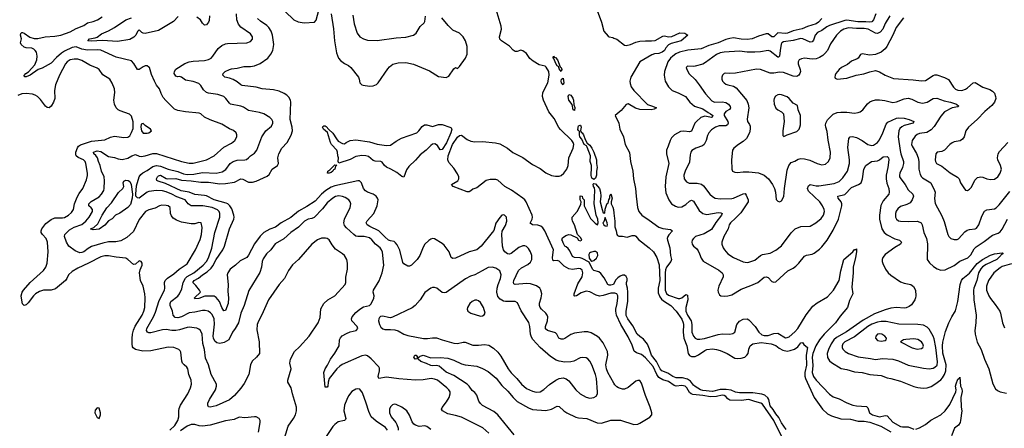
# Model space of a CAD drawing. Header units: inches. Extents: x 1173000 to 1307049, y 522583 to 678455.
# Tile 596 of 617: x 1253802 to 1264074, y 621909 to 626170. Entities that reach past the tile are written whole.
import ezdxf

# ---------------------------------------------------------------- set-up
doc = ezdxf.new("R2010")
doc.units = ezdxf.units.IN
doc.header["$MEASUREMENT"] = 0
doc.layers.add('B2652', color=7, linetype='Continuous')
doc.layers.add('B2662', color=7, linetype='Continuous')

msp = doc.modelspace()

# ---------------------------------------------------------------- linework, layer by layer
at = {"layer": 'B2652', "color": 5}
for points, elevation in [([(1260000, 626639), (1259976, 626584), (1259921, 626490), (1259892, 626428), (1259820, 626330), (1259827, 626267), (1259870, 626145), (1259896, 626050), (1259940, 626000), (1259951, 625991), (1259990, 625983), (1260000, 625979)], 880), ([(1260000, 623319), (1259970, 623317), (1259890, 623293), (1259850, 623288), (1259816, 623296), (1259750, 623332), (1259710, 623339), (1259658, 623322), (1259610, 623289), (1259590, 623286), (1259586, 623290), (1259586, 623310), (1259626, 623414), (1259670, 623490), (1259677, 623530), (1259670, 623557), (1259653, 623573), (1259636, 623576), (1259570, 623565), (1259530, 623573), (1259481, 623601), (1259430, 623651), (1259410, 623660), (1259370, 623657), (1259363, 623663), (1259359, 623690), (1259370, 623770), (1259280, 623970), (1259260, 624000), (1259238, 624018), (1259208, 624028), (1259151, 624031), (1259127, 624047), (1259149, 624090), (1259152, 624110), (1259149, 624130), (1259086, 624270), (1259072, 624290), (1259050, 624309), (1258931, 624391), (1258864, 624430), (1258790, 624496), (1258770, 624504), (1258710, 624502), (1258670, 624492), (1258570, 624418), (1258530, 624404), (1258510, 624385), (1258490, 624374), (1258470, 624376), (1258325, 624430), (1258305, 624450), (1258371, 624489), (1258382, 624510), (1258383, 624530), (1258370, 624564), (1258330, 624623), (1258280, 624680), (1258270, 624710), (1258272, 624750), (1258318, 624870), (1258370, 624944), (1258390, 624963), (1258410, 624967), (1258470, 624921), (1258510, 624902), (1258550, 624897), (1258630, 624901), (1258767, 624887), (1258810, 624875), (1258890, 624832), (1258946, 624786), (1259050, 624734), (1259150, 624659), (1259230, 624618), (1259292, 624572), (1259350, 624547), (1259390, 624537), (1259430, 624539), (1259450, 624547), (1259480, 624570), (1259510, 624610), (1259523, 624650), (1259529, 624730), (1259577, 624830), (1259583, 624870), (1259576, 624890), (1259563, 624910), (1259444, 625024), (1259427, 625047), (1259379, 625139), (1259322, 625210), (1259266, 625330), (1259256, 625370), (1259261, 625410), (1259310, 625510), (1259327, 625590), (1259321, 625630), (1259295, 625675), (1259284, 625684), (1259220, 625700), (1259157, 625737), (1259125, 625765), (1259090, 625816), (1259050, 625844), (1259029, 625851), (1258990, 625837), (1258970, 625838), (1258951, 625851), (1258910, 625895), (1258827, 625950), (1258810, 625967), (1258807, 625990), (1258827, 626070), (1258824, 626104), (1258761, 626310)], 880), ([(1256553, 621770), (1256604, 621930), (1256658, 622010), (1256679, 622050), (1256691, 622090), (1256688, 622130), (1256648, 622270), (1256635, 622330), (1256599, 622390), (1256598, 622410), (1256633, 622530), (1256621, 622590), (1256627, 622630), (1256670, 622710), (1256721, 622759), (1256823, 622870), (1256915, 623010), (1256935, 623065), (1256945, 623155), (1256974, 623210), (1257017, 623250), (1257088, 623292), (1257197, 623410), (1257205, 623430), (1257204, 623484), (1257220, 623570), (1257221, 623630), (1257213, 623670), (1257190, 623710), (1257170, 623730), (1257097, 623777), (1257062, 623822), (1257030, 623874), (1257010, 623888), (1256992, 623892), (1256950, 623891), (1256910, 623874), (1256850, 623830), (1256710, 623670), (1256648, 623612), (1256606, 623554), (1256564, 623470), (1256509, 623410), (1256397, 623250), (1256328, 623092), (1256293, 623027), (1256280, 622990), (1256276, 622936), (1256299, 622810), (1256302, 622690), (1256273, 622650), (1256227, 622610), (1256210, 622570), (1256192, 622470), (1256144, 622376), (1256110, 622328), (1256042, 622250), (1255990, 622206), (1255850, 622143), (1255790, 622128), (1255772, 622132), (1255763, 622150), (1255765, 622170), (1255783, 622210), (1255843, 622310), (1255856, 622350), (1255855, 622370), (1255799, 622470), (1255771, 622570), (1255742, 622642), (1255731, 622730), (1255712, 622792), (1255704, 622890), (1255689, 622929), (1255670, 622944), (1255650, 622953), (1255570, 622962), (1255550, 622961), (1255470, 622936), (1255430, 622929), (1255390, 622930), (1255330, 622939), (1255290, 622936), (1255170, 622903), (1255150, 622904), (1255136, 622910), (1255124, 622930), (1255127, 622950), (1255198, 623070), (1255219, 623121), (1255257, 623243), (1255314, 623350), (1255317, 623370), (1255312, 623428), (1255320, 623450), (1255344, 623476), (1255410, 623521), (1255466, 623570), (1255550, 623623), (1255637, 623770), (1255683, 623877), (1255697, 623930), (1255704, 624004), (1255695, 624050), (1255670, 624054), (1255630, 624042), (1255590, 624040), (1255490, 624060), (1255439, 624079), (1255402, 624102), (1255385, 624125), (1255376, 624150), (1255370, 624213), (1255350, 624228), (1255330, 624234), (1255285, 624235), (1255261, 624230), (1255214, 624206), (1255150, 624189), (1255114, 624170), (1255050, 624088), (1254990, 623962), (1254920, 623900), (1254856, 623864), (1254806, 623854), (1254728, 623852), (1254670, 623841), (1254550, 623804), (1254515, 623785), (1254470, 623748), (1254450, 623741), (1254430, 623740), (1254381, 623761), (1254316, 623810), (1254289, 623850), (1254270, 623910), (1254274, 623930), (1254322, 623978), (1254370, 624005), (1254450, 624036), (1254491, 624070), (1254528, 624110), (1254560, 624170), (1254560, 624190), (1254549, 624209), (1254524, 624230), (1254522, 624250), (1254546, 624274), (1254630, 624324), (1254655, 624350), (1254678, 624390), (1254683, 624410), (1254686, 624490), (1254682, 624530), (1254656, 624590), (1254643, 624650), (1254625, 624690), (1254613, 624730), (1254595, 624755), (1254576, 624770), (1254572, 624790), (1254610, 624801), (1254650, 624797), (1254730, 624743), (1254790, 624734), (1254830, 624720), (1254870, 624713), (1254930, 624726), (1254973, 624750), (1255010, 624763), (1255047, 624747), (1255070, 624743), (1255110, 624749), (1255190, 624774), (1255230, 624774), (1255490, 624690), (1255570, 624674), (1255610, 624675), (1255749, 624710), (1255830, 624750), (1255930, 624840), (1256010, 624881), (1256047, 624910), (1256067, 624950), (1256067, 624970), (1256061, 624990), (1256034, 625014), (1255990, 625033), (1255910, 625081), (1255790, 625125), (1255730, 625155), (1255690, 625187), (1255674, 625194), (1255530, 625208), (1255450, 625224), (1255418, 625238), (1255327, 625327), (1255300, 625360), (1255279, 625399), (1255262, 625450), (1255230, 625489), (1255207, 625530), (1255177, 625597), (1255156, 625670), (1255150, 625676), (1255130, 625688), (1255110, 625688), (1255090, 625680), (1255050, 625649), (1255030, 625652), (1254994, 625714), (1254970, 625740), (1254810, 625778), (1254650, 625852), (1254610, 625856), (1254509, 625851), (1254450, 625863), (1254390, 625887), (1254350, 625881), (1254270, 625842), (1254239, 625821), (1254185, 625775), (1254130, 625716), (1254035, 625665), (1253993, 625650), (1253910, 625590), (1253870, 625574), (1253853, 625573), (1253848, 625588), (1253867, 625610), (1253895, 625625), (1253960, 625700), (1253981, 625750), (1253983, 625790), (1253976, 625830), (1253964, 625850), (1253950, 625861), (1253930, 625872), (1253870, 625877), (1253850, 625884), (1253817, 625910), (1253811, 625930), (1253819, 625970), (1253811, 626010), (1253814, 626026), (1253824, 626036), (1253830, 626038), (1253850, 626028), (1253907, 625987), (1253954, 625974), (1253990, 625975), (1254067, 625993), (1254170, 625998), (1254230, 626009), (1254330, 626044), (1254390, 626077), (1254470, 626109), (1254510, 626138), (1254570, 626151), (1254612, 626170), (1254661, 626199)], 960), ([(1255456, 626204), (1255408, 626150), (1255250, 626056), (1255110, 626027), (1255090, 626029), (1255076, 626036), (1255050, 626064), (1255030, 626046), (1255012, 626010), (1254993, 625987), (1254950, 625962), (1254822, 625942), (1254667, 625953), (1254547, 625947), (1254514, 625950), (1254529, 625970), (1254590, 625980), (1254611, 625989), (1254657, 626023), (1254730, 626054), (1254792, 626088), (1254908, 626170), (1254969, 626191)], 940), ([(1258697, 621857), (1258633, 621913), (1258410, 622024), (1258350, 622043), (1258270, 622060), (1258212, 622090), (1258204, 622110), (1258210, 622127), (1258256, 622184), (1258281, 622230), (1258292, 622270), (1258291, 622290), (1258279, 622310), (1258258, 622330), (1258159, 622410), (1258130, 622423), (1258093, 622427), (1258010, 622414), (1257932, 622412), (1257757, 622424), (1257630, 622441), (1257550, 622430), (1257540, 622450), (1257557, 622510), (1257555, 622535), (1257547, 622550), (1257470, 622635), (1257430, 622665), (1257408, 622672), (1257370, 622664), (1257167, 622573), (1257142, 622558), (1257110, 622528), (1257031, 622430), (1257019, 622390), (1257017, 622350), (1257010, 622339), (1256990, 622338), (1256975, 622490), (1256988, 622530), (1257013, 622567), (1257045, 622630), (1257090, 622692), (1257124, 622750), (1257133, 622770), (1257138, 622830), (1257147, 622853), (1257167, 622873), (1257210, 622899), (1257250, 622915), (1257312, 622928), (1257330, 622950), (1257322, 622970), (1257268, 623028), (1257263, 623050), (1257269, 623070), (1257310, 623117), (1257350, 623150), (1257390, 623174), (1257450, 623190), (1257470, 623207), (1257495, 623265), (1257501, 623290), (1257488, 623329), (1257494, 623350), (1257553, 623447), (1257585, 623530), (1257601, 623610), (1257587, 623747), (1257578, 623770), (1257563, 623790), (1257515, 623830), (1257475, 623875), (1257450, 623894), (1257395, 623910), (1257330, 623909), (1257310, 623914), (1257287, 623930), (1257210, 623999), (1257190, 624025), (1257183, 624050), (1257190, 624090), (1257250, 624210), (1257255, 624250), (1257250, 624270), (1257237, 624290), (1257197, 624317), (1257170, 624327), (1257130, 624332), (1257095, 624325), (1257067, 624310), (1257010, 624261), (1256961, 624199), (1256873, 624107), (1256850, 624096), (1256810, 624090), (1256772, 624070), (1256712, 624008), (1256630, 623952), (1256556, 623884), (1256468, 623832), (1256421, 623770), (1256378, 623730), (1256343, 623677), (1256332, 623650), (1256324, 623590), (1256306, 623534), (1256194, 623346), (1256145, 623190), (1256110, 623110), (1256085, 623010), (1256051, 622949), (1256022, 622910), (1255985, 622830), (1255935, 622805), (1255890, 622794), (1255860, 622800), (1255839, 622819), (1255825, 622850), (1255821, 622870), (1255835, 622995), (1255831, 623050), (1255810, 623095), (1255794, 623114), (1255769, 623129), (1255738, 623138), (1255710, 623139), (1255630, 623121), (1255570, 623113), (1255490, 623072), (1255450, 623060), (1255425, 623065), (1255404, 623090), (1255396, 623130), (1255373, 623190), (1255370, 623210), (1255378, 623230), (1255452, 623288), (1255470, 623310), (1255495, 623365), (1255507, 623430), (1255530, 623473), (1255549, 623491), (1255618, 623530), (1255715, 623610), (1255751, 623649), (1255770, 623686), (1255808, 623788), (1255836, 623950), (1255891, 624110), (1255890, 624150), (1255882, 624170), (1255866, 624186), (1255809, 624211), (1255711, 624229), (1255590, 624230), (1255558, 624250), (1255527, 624290), (1255442, 624322), (1255390, 624350), (1255330, 624375), (1255290, 624385), (1255230, 624390), (1255150, 624378), (1255130, 624370), (1255050, 624310), (1255030, 624313), (1255015, 624330), (1255012, 624352), (1255022, 624438), (1255050, 624532), (1255065, 624555), (1255086, 624574), (1255130, 624597), (1255190, 624638), (1255230, 624649), (1255270, 624642), (1255350, 624612), (1255450, 624588), (1255510, 624564), (1255550, 624555), (1255620, 624560), (1255710, 624576), (1255850, 624570), (1255915, 624585), (1255952, 624608), (1255998, 624670), (1256028, 624692), (1256070, 624705), (1256150, 624707), (1256167, 624713), (1256190, 624729), (1256210, 624752), (1256250, 624779), (1256275, 624810), (1256327, 624950), (1256370, 625010), (1256430, 625060), (1256441, 625090), (1256441, 625110), (1256433, 625130), (1256411, 625151), (1256350, 625188), (1256303, 625203), (1256190, 625224), (1256137, 625257), (1256110, 625267), (1256001, 625290), (1255990, 625299), (1255954, 625350), (1255930, 625368), (1255869, 625389), (1255770, 625403), (1255751, 625411), (1255719, 625439), (1255690, 625485), (1255670, 625505), (1255610, 625525), (1255530, 625540), (1255490, 625570), (1255470, 625578), (1255450, 625575), (1255430, 625582), (1255419, 625599), (1255415, 625610), (1255417, 625630), (1255430, 625653), (1255525, 625715), (1255570, 625731), (1255610, 625739), (1255730, 625743), (1255770, 625755), (1255798, 625770), (1255818, 625790), (1255871, 625869), (1255910, 625902), (1255950, 625919), (1255970, 625922), (1256170, 625929), (1256210, 625944), (1256232, 625968), (1256231, 625990), (1256210, 626022), (1256110, 626093), (1256083, 626123), (1256068, 626170), (1256064, 626230)], 940), ([(1260000, 622379), (1259939, 622490), (1259922, 622530), (1259918, 622570), (1259939, 622670), (1259933, 622710), (1259890, 622799), (1259850, 622850), (1259830, 622866), (1259765, 622905), (1259730, 622915), (1259690, 622915), (1259590, 622902), (1259550, 622886), (1259490, 622846), (1259470, 622838), (1259450, 622837), (1259425, 622850), (1259405, 622890), (1259390, 622904), (1259307, 622930), (1259286, 622946), (1259286, 622970), (1259308, 623030), (1259311, 623070), (1259305, 623090), (1259292, 623110), (1259247, 623150), (1259232, 623170), (1259224, 623190), (1259225, 623215), (1259242, 623270), (1259248, 623310), (1259240, 623350), (1259229, 623369), (1259193, 623393), (1259130, 623415), (1259090, 623418), (1258970, 623407), (1258956, 623416), (1258952, 623430), (1258958, 623450), (1259006, 623554), (1259036, 623584), (1259103, 623617), (1259130, 623640), (1259144, 623670), (1259145, 623710), (1259131, 623750), (1259110, 623784), (1259090, 623804), (1259070, 623811), (1259050, 623811), (1259010, 623793), (1258929, 623731), (1258910, 623726), (1258890, 623729), (1258863, 623750), (1258850, 623770), (1258840, 623810), (1258831, 623930), (1258836, 623964), (1258870, 624024), (1258883, 624070), (1258879, 624110), (1258861, 624130), (1258850, 624136), (1258830, 624130), (1258810, 624109), (1258770, 624049), (1258747, 623973), (1258732, 623950), (1258615, 623810), (1258570, 623771), (1258490, 623750), (1258350, 623682), (1258320, 623680), (1258304, 623690), (1258281, 623750), (1258230, 623819), (1258210, 623836), (1258130, 623884), (1258110, 623887), (1258090, 623882), (1258070, 623868), (1258030, 623830), (1258010, 623798), (1257977, 623710), (1257950, 623670), (1257890, 623611), (1257870, 623601), (1257850, 623601), (1257810, 623623), (1257799, 623639), (1257766, 623766), (1257741, 623821), (1257724, 623844), (1257710, 623856), (1257670, 623863), (1257650, 623871), (1257610, 623905), (1257550, 623970), (1257453, 624013), (1257427, 624030), (1257418, 624050), (1257427, 624073), (1257495, 624150), (1257532, 624230), (1257541, 624290), (1257535, 624310), (1257521, 624330), (1257490, 624351), (1257430, 624372), (1257410, 624384), (1257390, 624409), (1257366, 624470), (1257348, 624488), (1257328, 624488), (1257090, 624439), (1257050, 624423), (1256995, 624390), (1256951, 624350), (1256884, 624276), (1256798, 624222), (1256710, 624173), (1256630, 624106), (1256529, 624050), (1256470, 624007), (1256410, 623984), (1256350, 623950), (1256310, 623911), (1256250, 623833), (1256190, 623716), (1256170, 623691), (1256103, 623657), (1256053, 623610), (1255998, 623570), (1255972, 623530), (1255968, 623508), (1255977, 623410), (1255975, 623335), (1255980, 623270), (1255976, 623210), (1255950, 623136), (1255930, 623135), (1255910, 623168), (1255887, 623230), (1255853, 623273), (1255830, 623286), (1255733, 623287), (1255670, 623264), (1255630, 623259), (1255626, 623270), (1255689, 623330), (1255679, 623350), (1255639, 623399), (1255607, 623430), (1255623, 623450), (1255667, 623473), (1255708, 623510), (1255759, 623541), (1255800, 623580), (1255818, 623602), (1255852, 623668), (1255922, 623770), (1255939, 623810), (1255992, 623988), (1256036, 624090), (1256039, 624110), (1256036, 624130), (1256016, 624196), (1255994, 624230), (1255972, 624250), (1255957, 624257), (1255830, 624290), (1255752, 624332), (1255730, 624338), (1255630, 624348), (1255570, 624370), (1255485, 624385), (1255323, 624463), (1255246, 624486), (1255234, 624494), (1255230, 624510), (1255239, 624530), (1255250, 624543), (1255270, 624549), (1255330, 624514), (1255349, 624509), (1255430, 624513), (1255490, 624496), (1255590, 624490), (1255690, 624477), (1255770, 624477), (1255890, 624460), (1255950, 624462), (1256044, 624476), (1256110, 624510), (1256130, 624506), (1256190, 624475), (1256230, 624477), (1256270, 624485), (1256383, 624537), (1256403, 624557), (1256437, 624610), (1256491, 624650), (1256503, 624670), (1256495, 624730), (1256504, 624770), (1256537, 624830), (1256591, 624889), (1256635, 624965), (1256649, 625010), (1256646, 625050), (1256623, 625130), (1256631, 625309), (1256628, 625330), (1256610, 625362), (1256590, 625382), (1256562, 625402), (1256510, 625424), (1256450, 625440), (1256330, 625448), (1256270, 625468), (1256124, 625484), (1256108, 625490), (1256070, 625521), (1256030, 625545), (1255990, 625560), (1255941, 625570), (1255922, 625590), (1255925, 625610), (1255930, 625617), (1255945, 625630), (1255989, 625651), (1256010, 625659), (1256070, 625666), (1256139, 625681), (1256210, 625683), (1256250, 625690), (1256310, 625712), (1256391, 625770), (1256421, 625810), (1256441, 625850), (1256452, 625910), (1256439, 626010), (1256425, 626050), (1256400, 626090), (1256380, 626110), (1256313, 626153), (1256283, 626183)], 920), ([(1255781, 626210), (1255777, 626163), (1255770, 626144), (1255750, 626117), (1255730, 626114), (1255710, 626134), (1255687, 626167), (1255650, 626195)], 940), ([(1256570, 626254), (1256661, 626170), (1256708, 626148), (1256770, 626139), (1256876, 626144), (1256894, 626166), (1256924, 626270)], 920), ([(1257051, 626230), (1257075, 626075), (1257085, 625950), (1257106, 625826), (1257116, 625796), (1257129, 625769), (1257150, 625744), (1257190, 625713), (1257232, 625692), (1257257, 625670), (1257335, 625570), (1257345, 625550), (1257351, 625510), (1257372, 625492), (1257386, 625486), (1257450, 625477), (1257490, 625482), (1257524, 625496), (1257540, 625510), (1257641, 625659), (1257660, 625680), (1257695, 625705), (1257750, 625721), (1257830, 625723), (1257910, 625707), (1258077, 625637), (1258170, 625578), (1258252, 625568), (1258279, 625581), (1258330, 625658), (1258350, 625671), (1258370, 625662), (1258390, 625683), (1258453, 625770), (1258470, 625810), (1258470, 625890), (1258451, 625950), (1258428, 625990), (1258390, 626029), (1258321, 626061), (1258271, 626110), (1258206, 626190)], 920), ([(1257277, 626216), (1257290, 626126), (1257322, 626030), (1257350, 625993), (1257390, 625970), (1257430, 625958), (1257530, 625953), (1257730, 625982), (1257830, 625988), (1257911, 626009), (1257938, 626030), (1257980, 626100), (1258023, 626137), (1258030, 626150), (1258034, 626206)], 940), ([(1255368, 621890), (1255421, 621939), (1255452, 621990), (1255463, 622030), (1255461, 622090), (1255465, 622115), (1255481, 622150), (1255556, 622270), (1255585, 622330), (1255595, 622370), (1255590, 622410), (1255568, 622470), (1255555, 622530), (1255546, 622546), (1255516, 622570), (1255501, 622590), (1255495, 622610), (1255482, 622702), (1255476, 622716), (1255461, 622730), (1255411, 622751), (1255350, 622754), (1255170, 622717), (1255086, 622714), (1255010, 622731), (1254987, 622747), (1254980, 622760), (1254975, 622790), (1254974, 622846), (1254978, 622890), (1254988, 622932), (1255007, 622973), (1255079, 623090), (1255096, 623130), (1255106, 623170), (1255112, 623270), (1255108, 623310), (1255090, 623390), (1255062, 623450), (1255051, 623529), (1255057, 623563), (1255078, 623610), (1255080, 623630), (1255069, 623649), (1255050, 623655), (1255010, 623620), (1254990, 623616), (1254931, 623671), (1254910, 623682), (1254810, 623692), (1254730, 623709), (1254690, 623706), (1254650, 623697), (1254520, 623630), (1254410, 623580), (1254350, 623545), (1254310, 623510), (1254295, 623470), (1254279, 623450), (1254177, 623363), (1254129, 623351), (1254050, 623351), (1254010, 623336), (1253967, 623310), (1253947, 623290), (1253890, 623217), (1253870, 623197), (1253850, 623188), (1253830, 623206), (1253826, 623226), (1253818, 623290), (1253828, 623330), (1253840, 623350), (1253910, 623431), (1254050, 623556), (1254073, 623590), (1254088, 623630), (1254100, 623750), (1254091, 623850), (1254078, 623890), (1254039, 623930), (1254026, 623950), (1254026, 623970), (1254034, 623990), (1254074, 624046), (1254130, 624088), (1254170, 624103), (1254250, 624104), (1254270, 624109), (1254310, 624131), (1254342, 624158), (1254363, 624190), (1254374, 624250), (1254402, 624318), (1254423, 624357), (1254460, 624410), (1254500, 624500), (1254510, 624545), (1254511, 624570), (1254493, 624670), (1254485, 624690), (1254467, 624707), (1254413, 624733), (1254392, 624752), (1254387, 624767), (1254388, 624790), (1254405, 624835), (1254416, 624850), (1254436, 624864), (1254550, 624904), (1254690, 624918), (1254750, 624944), (1254790, 624954), (1254890, 624941), (1254930, 624946), (1254950, 624958), (1254970, 624993), (1254984, 625036), (1254984, 625104), (1254970, 625165), (1254946, 625186), (1254850, 625219), (1254830, 625230), (1254808, 625250), (1254791, 625290), (1254784, 625330), (1254793, 625410), (1254790, 625450), (1254768, 625508), (1254741, 625550), (1254670, 625596), (1254630, 625650), (1254610, 625666), (1254535, 625695), (1254450, 625746), (1254410, 625758), (1254370, 625760), (1254330, 625751), (1254297, 625730), (1254281, 625710), (1254216, 625590), (1254175, 625490), (1254165, 625430), (1254168, 625350), (1254156, 625310), (1254130, 625269), (1254110, 625252), (1254090, 625255), (1254070, 625270), (1254018, 625338), (1253988, 625368), (1253963, 625383), (1253934, 625394), (1253870, 625400), (1253823, 625397), (1253782, 625378)], 980), ([(1260000, 623419), (1259995, 623410), (1259970, 623400), (1259950, 623401), (1259937, 623410), (1259898, 623479), (1259865, 623525), (1259842, 623542), (1259790, 623555), (1259776, 623570), (1259742, 623642), (1259670, 623679), (1259650, 623685), (1259590, 623689), (1259570, 623702), (1259540, 623760), (1259523, 623784), (1259503, 623803), (1259488, 623810), (1259470, 623842), (1259465, 623865), (1259458, 623870), (1259466, 623894), (1259500, 623920), (1259530, 623931), (1259550, 623927), (1259617, 623897), (1259632, 623870), (1259650, 623863), (1259668, 623870), (1259656, 623896), (1259622, 623930), (1259589, 624030), (1259568, 624070), (1259566, 624090), (1259566, 624110), (1259618, 624170), (1259656, 624244), (1259658, 624270), (1259648, 624290), (1259648, 624332), (1259671, 624331), (1259674, 624310), (1259692, 624290), (1259692, 624230), (1259757, 624097), (1259807, 624047), (1259830, 624032), (1259835, 624050), (1259832, 624090), (1259815, 624130), (1259796, 624250), (1259803, 624390), (1259797, 624417), (1259788, 624432), (1259785, 624455), (1259790, 624463), (1259810, 624459), (1259850, 624410), (1259860, 624370), (1259864, 624330), (1259859, 624270), (1259877, 624190), (1259890, 624156), (1259906, 624154), (1259910, 624194), (1259923, 624237), (1259930, 624254), (1259942, 624258), (1259948, 624290), (1259958, 624310), (1259958, 624330), (1259970, 624354), (1259982, 624310), (1259972, 624270), (1259972, 624250), (1259990, 624214), (1259995, 624190), (1260000, 624151)], 860), ([(1258961, 621841), (1258790, 622051), (1258750, 622083), (1258630, 622147), (1258608, 622168), (1258593, 622193), (1258570, 622254), (1258550, 622281), (1258523, 622303), (1258492, 622350), (1258470, 622370), (1258330, 622458), (1258250, 622496), (1258177, 622557), (1258150, 622564), (1258110, 622561), (1258090, 622565), (1258046, 622586), (1257985, 622605), (1257958, 622630), (1257958, 622638), (1257950, 622646), (1257945, 622635), (1257928, 622630), (1257914, 622650), (1257924, 622670), (1257938, 622670), (1257952, 622652), (1257970, 622651), (1257980, 622660), (1258010, 622670), (1258090, 622645), (1258190, 622649), (1258270, 622639), (1258330, 622621), (1258410, 622582), (1258450, 622572), (1258570, 622557), (1258630, 622534), (1258690, 622502), (1258772, 622432), (1258830, 622357), (1258896, 622296), (1258949, 622229), (1258990, 622190), (1259110, 622121), (1259150, 622106), (1259290, 622096), (1259350, 622109), (1259410, 622140), (1259430, 622138), (1259480, 622090), (1259509, 622069), (1259604, 622024), (1259630, 622017), (1259719, 622010), (1259825, 621965), (1259870, 621964), (1259970, 621994), (1260000, 621994)], 920), ([(1257640, 621890), (1257617, 621917), (1257522, 621982), (1257468, 622030), (1257443, 622083), (1257417, 622170), (1257378, 622278), (1257350, 622318), (1257330, 622322), (1257310, 622318), (1257268, 622292), (1257232, 622248), (1257213, 622210), (1257191, 622149), (1257183, 622090), (1257204, 622010), (1257200, 622000), (1257190, 621990), (1257125, 621975), (1257088, 621950), (1257070, 621929), (1256950, 621750)], 960), ([(1258090, 621896), (1258050, 621927), (1258030, 621934), (1257970, 621928), (1257930, 621941), (1257913, 621953), (1257895, 621975), (1257867, 622047), (1257840, 622090), (1257790, 622128), (1257730, 622156), (1257710, 622161), (1257690, 622155), (1257670, 622133), (1257660, 622110), (1257660, 622070), (1257677, 622030), (1257725, 621970), (1257736, 621950), (1257749, 621910), (1257749, 621890)], 960), ([(1256293, 621870), (1256310, 621970), (1256310, 621990), (1256299, 622010), (1256270, 622027), (1256250, 622030), (1256150, 622017), (1256090, 622025), (1256039, 622001), (1255950, 621987), (1255790, 621941), (1255710, 621930), (1255674, 621934), (1255630, 621947), (1255590, 621949), (1255550, 621933), (1255479, 621881)], 980)]:
    msp.add_lwpolyline(points, dxfattribs=dict(at, elevation=elevation))
for points, elevation in [([(1259450, 625629), (1259430, 625656), (1259422, 625682), (1259410, 625690), (1259390, 625720), (1259379, 625759), (1259367, 625773), (1259369, 625791), (1259378, 625778), (1259390, 625776), (1259413, 625750), (1259440, 625680), (1259452, 625670), (1259457, 625650)], 860), ([(1259470, 625492), (1259454, 625510), (1259449, 625530), (1259454, 625550), (1259470, 625559), (1259480, 625510)], 860), ([(1259590, 625224), (1259575, 625230), (1259565, 625285), (1259530, 625332), (1259523, 625370), (1259530, 625390), (1259550, 625383), (1259573, 625353), (1259580, 625330), (1259583, 625283), (1259595, 625255)], 860), ([(1255090, 625086), (1255070, 625082), (1255067, 625050), (1255073, 625010), (1255090, 624987), (1255130, 624988), (1255149, 624991), (1255178, 625010), (1255168, 625030), (1255110, 625065)], 980), ([(1258190, 624814), (1258159, 624859), (1258134, 624874), (1258110, 624871), (1258090, 624858), (1258042, 624810), (1257980, 624760), (1257930, 624704), (1257861, 624639), (1257837, 624603), (1257810, 624527), (1257790, 624535), (1257736, 624576), (1257673, 624613), (1257630, 624631), (1257608, 624650), (1257583, 624683), (1257570, 624691), (1257510, 624696), (1257490, 624703), (1257442, 624742), (1257412, 624752), (1257370, 624754), (1257310, 624744), (1257250, 624713), (1257130, 624675), (1257123, 624690), (1257129, 624730), (1257122, 624750), (1257119, 624790), (1257112, 624810), (1257054, 624870), (1257043, 624890), (1257013, 624993), (1256970, 625030), (1256961, 625050), (1256964, 625056), (1256976, 625064), (1256990, 625064), (1256998, 625058), (1257026, 625026), (1257070, 624988), (1257106, 624926), (1257124, 624904), (1257170, 624880), (1257190, 624875), (1257209, 624890), (1257249, 624910), (1257310, 624916), (1257450, 624895), (1257531, 624871), (1257630, 624857), (1257670, 624863), (1257730, 624904), (1257785, 624935), (1257944, 624990), (1257966, 625010), (1258002, 625058), (1258026, 625074), (1258050, 625074), (1258110, 625057), (1258170, 625077), (1258210, 625078), (1258290, 625051), (1258302, 625042), (1258311, 625030), (1258301, 624990), (1258254, 624886), (1258210, 624818)], 880), ([(1259790, 624505), (1259770, 624519), (1259764, 624544), (1259768, 624632), (1259767, 624650), (1259754, 624690), (1259756, 624750), (1259722, 624842), (1259714, 624854), (1259690, 624870), (1259665, 624925), (1259646, 624950), (1259641, 624970), (1259643, 625003), (1259630, 625014), (1259626, 625026), (1259630, 625063), (1259648, 625070), (1259651, 625070), (1259659, 625050), (1259653, 625013), (1259658, 624998), (1259670, 624991), (1259684, 624970), (1259700, 624920), (1259723, 624883), (1259750, 624861), (1259772, 624832), (1259792, 624790), (1259820, 624710), (1259819, 624670), (1259825, 624630), (1259818, 624590), (1259820, 624550), (1259810, 624518)], 860), ([(1257030, 624568), (1257014, 624570), (1257018, 624590), (1257037, 624603), (1257090, 624656), (1257110, 624652), (1257097, 624643), (1257090, 624613), (1257076, 624604), (1257070, 624590), (1257050, 624575)], 880), ([(1254570, 623977), (1254544, 623984), (1254541, 623990), (1254577, 624003), (1254617, 624043), (1254663, 624130), (1254712, 624208), (1254759, 624261), (1254833, 624367), (1254877, 624410), (1254887, 624430), (1254882, 624470), (1254890, 624487), (1254910, 624497), (1254934, 624494), (1254950, 624481), (1254964, 624450), (1254980, 624350), (1254976, 624310), (1254958, 624242), (1254930, 624212), (1254847, 624153), (1254802, 624130), (1254765, 624095), (1254730, 624072), (1254691, 624029), (1254630, 623986)], 940), ([(1259910, 624108), (1259897, 624063), (1259887, 624050), (1259895, 624030), (1259910, 624022), (1259930, 624018), (1259935, 624030), (1259932, 624052)], 860), ([(1259810, 623753), (1259790, 623753), (1259758, 623742), (1259746, 623734), (1259740, 623720), (1259744, 623684), (1259759, 623659), (1259770, 623653), (1259790, 623658), (1259818, 623682), (1259833, 623710), (1259830, 623739)], 860), ([(1258730, 623590), (1258690, 623586), (1258628, 623550), (1258550, 623511), (1258506, 623494), (1258454, 623466), (1258250, 623324), (1258230, 623321), (1258210, 623326), (1258153, 623370), (1258130, 623378), (1258110, 623378), (1258090, 623370), (1258030, 623325), (1257979, 623250), (1257929, 623191), (1257896, 623164), (1257690, 623068), (1257670, 623062), (1257650, 623064), (1257590, 623080), (1257566, 623074), (1257555, 623065), (1257548, 623052), (1257546, 623030), (1257556, 622990), (1257570, 622965), (1257590, 622945), (1257610, 622939), (1257670, 622941), (1257715, 622935), (1257750, 622924), (1257808, 622890), (1257850, 622876), (1258016, 622844), (1258055, 622845), (1258110, 622854), (1258150, 622853), (1258210, 622830), (1258330, 622797), (1258370, 622795), (1258430, 622808), (1258450, 622808), (1258530, 622775), (1258590, 622775), (1258650, 622784), (1258695, 622775), (1258744, 622744), (1258790, 622702), (1258820, 622660), (1258897, 622530), (1258930, 622487), (1258989, 622429), (1259037, 622370), (1259090, 622325), (1259150, 622297), (1259190, 622286), (1259230, 622290), (1259270, 622312), (1259330, 622366), (1259396, 622410), (1259430, 622428), (1259470, 622434), (1259504, 622424), (1259530, 622404), (1259604, 622310), (1259650, 622267), (1259710, 622235), (1259750, 622225), (1259770, 622227), (1259790, 622230), (1259816, 622244), (1259830, 622270), (1259830, 622290), (1259819, 622430), (1259810, 622469), (1259770, 622572), (1259750, 622610), (1259730, 622632), (1259710, 622644), (1259670, 622648), (1259650, 622644), (1259584, 622610), (1259550, 622601), (1259490, 622599), (1259429, 622609), (1259400, 622620), (1259338, 622658), (1259232, 622752), (1259156, 622836), (1259140, 622860), (1259130, 622890), (1259125, 622970), (1259112, 623012), (1259035, 623135), (1258996, 623216), (1258970, 623232), (1258871, 623231), (1258850, 623236), (1258815, 623255), (1258790, 623285), (1258779, 623330), (1258784, 623370), (1258794, 623410), (1258819, 623470), (1258825, 623510), (1258810, 623550), (1258770, 623580)], 940), ([(1258570, 623246), (1258550, 623244), (1258521, 623230), (1258499, 623210), (1258474, 623170), (1258471, 623150), (1258478, 623130), (1258510, 623110), (1258610, 623080), (1258630, 623082), (1258649, 623091), (1258658, 623110), (1258640, 623170), (1258610, 623221), (1258590, 623239)], 960), ([(1254610, 622122), (1254590, 622098), (1254587, 622070), (1254610, 622022), (1254630, 622012), (1254645, 622050), (1254645, 622070), (1254630, 622118)], 1020)]:
    msp.add_lwpolyline(points, close=True, dxfattribs=dict(at, elevation=elevation))
at = {"layer": 'B2662', "color": 5}
for points, elevation in [([(1262170, 626184), (1262135, 626145), (1262110, 626126), (1262020, 626100), (1261964, 626076), (1261870, 626055), (1261812, 626028), (1261790, 626025), (1261710, 626032), (1261670, 625992), (1261650, 625990), (1261610, 626024), (1261590, 626021), (1261510, 625997), (1261442, 625970), (1261390, 625962), (1261330, 625966), (1261250, 625981), (1261210, 625974), (1261170, 625963), (1261090, 625928), (1260990, 625900), (1260910, 625867), (1260772, 625852), (1260684, 625830), (1260647, 625813), (1260614, 625790), (1260590, 625768), (1260562, 625730), (1260530, 625630), (1260525, 625590), (1260536, 625530), (1260570, 625469), (1260610, 625430), (1260670, 625408), (1260749, 625369), (1260793, 625310), (1260843, 625270), (1260930, 625241), (1260983, 625203), (1261009, 625190), (1261032, 625170), (1261027, 625154), (1261019, 625150), (1260950, 625165), (1260907, 625150), (1260861, 625110), (1260846, 625090), (1260810, 625007), (1260790, 624999), (1260730, 625009), (1260697, 625003), (1260632, 624968), (1260603, 624937), (1260588, 624912), (1260567, 624850), (1260548, 624810), (1260549, 624770), (1260575, 624670), (1260541, 624530), (1260536, 624430), (1260543, 624363), (1260575, 624290), (1260603, 624250), (1260644, 624224), (1260670, 624215), (1260710, 624219), (1260750, 624243), (1260790, 624279), (1260810, 624287), (1260830, 624277), (1260890, 624179), (1260930, 624148), (1260970, 624140), (1261090, 624159), (1261116, 624156), (1261130, 624150), (1261122, 624130), (1261065, 624055), (1261018, 623982), (1260943, 623937), (1260852, 623910), (1260830, 623890), (1260819, 623870), (1260814, 623850), (1260817, 623830), (1260830, 623810), (1260863, 623783), (1260880, 623760), (1260895, 623730), (1260910, 623682), (1260932, 623652), (1261097, 623557), (1261132, 623530), (1261142, 623510), (1261142, 623490), (1261097, 623390), (1261086, 623350), (1261087, 623327), (1261101, 623301), (1261116, 623290), (1261150, 623286), (1261190, 623289), (1261230, 623301), (1261330, 623360), (1261430, 623397), (1261501, 623430), (1261570, 623485), (1261590, 623490), (1261610, 623480), (1261650, 623440), (1261670, 623432), (1261690, 623438), (1261815, 623550), (1261870, 623580), (1261899, 623601), (1261929, 623631), (1261990, 623704), (1262010, 623715), (1262070, 623726), (1262090, 623736), (1262144, 623776), (1262170, 623800), (1262226, 623870), (1262290, 623975), (1262343, 624090), (1262380, 624230), (1262379, 624250), (1262372, 624270), (1262340, 624310), (1262337, 624330), (1262410, 624346), (1262480, 624420), (1262551, 624450), (1262580, 624470), (1262595, 624510), (1262608, 624610), (1262630, 624649), (1262688, 624692), (1262750, 624698), (1262770, 624707), (1262810, 624741), (1262850, 624743), (1262865, 624730), (1262868, 624710), (1262858, 624630), (1262841, 624550), (1262842, 624510), (1262847, 624467), (1262868, 624410), (1262874, 624370), (1262868, 624350), (1262810, 624280), (1262786, 624234), (1262770, 624130), (1262771, 624090), (1262797, 623990), (1262821, 623950), (1262850, 623926), (1262930, 623886), (1262979, 623870), (1263001, 623850), (1262991, 623830), (1262930, 623796), (1262830, 623722), (1262807, 623690), (1262800, 623670), (1262800, 623650), (1262806, 623626), (1262836, 623570), (1262863, 623530), (1262890, 623505), (1262990, 623438), (1263030, 623423), (1263099, 623410), (1263128, 623388), (1263146, 623350), (1263150, 623290), (1263148, 623270), (1263139, 623250), (1263104, 623196), (1263082, 623178), (1263050, 623164), (1263030, 623162), (1262950, 623169), (1262890, 623162), (1262830, 623145), (1262718, 623102), (1262602, 623038), (1262426, 622914), (1262324, 622856), (1262297, 622830), (1262269, 622790), (1262239, 622730), (1262227, 622690), (1262230, 622649), (1262250, 622614), (1262270, 622594), (1262371, 622531), (1262430, 622521), (1262510, 622499), (1262590, 622490), (1262671, 622469), (1262790, 622459), (1262850, 622436), (1262891, 622430), (1262990, 622402), (1263130, 622346), (1263170, 622335), (1263228, 622328), (1263270, 622332), (1263310, 622345), (1263350, 622370), (1263410, 622414), (1263430, 622437), (1263451, 622470), (1263465, 622510), (1263467, 622570), (1263431, 622691), (1263428, 622770), (1263432, 622808), (1263461, 622919), (1263496, 623010), (1263527, 623073), (1263566, 623134), (1263589, 623230), (1263613, 623410), (1263626, 623450), (1263640, 623470), (1263710, 623528), (1263790, 623626), (1263847, 623670), (1263930, 623715), (1263970, 623727), (1264050, 623739), (1264057, 623737), (1264057, 623730), (1264041, 623719), (1264037, 623710), (1263997, 623670), (1263884, 623616), (1263847, 623593), (1263828, 623572), (1263806, 623530), (1263788, 623450), (1263755, 623370), (1263753, 623350), (1263756, 623250), (1263780, 623090), (1263778, 623010), (1263767, 622930), (1263768, 622890), (1263790, 622808), (1263832, 622730), (1263866, 622630), (1263914, 622530), (1263954, 622374), (1263981, 622321), (1264003, 622303), (1264030, 622290), (1264096, 622276)], 920), ([(1262734, 626230), (1262710, 626170), (1262692, 626148), (1262670, 626145), (1262629, 626149), (1262547, 626147), (1262430, 626164), (1262410, 626163), (1262250, 626110), (1262223, 626097), (1262170, 626057), (1262124, 626036), (1262101, 626010), (1262082, 625958), (1262070, 625940), (1262050, 625936), (1261973, 625970), (1261950, 625974), (1261870, 625953), (1261770, 625940), (1261754, 625930), (1261746, 625914), (1261734, 625850), (1261730, 625790), (1261719, 625781), (1261710, 625778), (1261630, 625843), (1261610, 625848), (1261530, 625834), (1261471, 625831), (1261390, 625832), (1261310, 625841), (1261152, 625832), (1261110, 625823), (1261070, 625806), (1260958, 625722), (1260930, 625707), (1260850, 625684), (1260830, 625681), (1260770, 625686), (1260756, 625670), (1260760, 625650), (1260787, 625607), (1260847, 625547), (1260891, 625491), (1260956, 625396), (1261023, 625323), (1261050, 625309), (1261130, 625312), (1261170, 625307), (1261198, 625290), (1261214, 625266), (1261217, 625250), (1261208, 625232), (1261170, 625214), (1261151, 625190), (1261152, 625170), (1261190, 625110), (1261194, 625090), (1261187, 625073), (1261170, 625064), (1261098, 625062), (1261061, 625050), (1261020, 625020), (1260990, 624990), (1260978, 624962), (1260965, 624910), (1260943, 624870), (1260925, 624855), (1260855, 624830), (1260815, 624805), (1260805, 624790), (1260798, 624762), (1260790, 624686), (1260743, 624590), (1260730, 624550), (1260734, 624510), (1260758, 624478), (1260787, 624467), (1260870, 624466), (1260914, 624454), (1260936, 624436), (1261002, 624350), (1261030, 624326), (1261057, 624310), (1261110, 624303), (1261230, 624307), (1261250, 624310), (1261350, 624354), (1261370, 624356), (1261382, 624341), (1261401, 624290), (1261400, 624270), (1261324, 624156), (1261270, 624099), (1261216, 624050), (1261204, 624030), (1261192, 623988), (1261149, 623910), (1261128, 623850), (1261127, 623830), (1261141, 623790), (1261155, 623770), (1261190, 623730), (1261250, 623690), (1261350, 623644), (1261390, 623637), (1261410, 623641), (1261470, 623663), (1261530, 623710), (1261550, 623721), (1261630, 623736), (1261690, 623766), (1261748, 623812), (1261850, 623948), (1261892, 623988), (1261950, 624013), (1262050, 624018), (1262108, 624052), (1262162, 624098), (1262186, 624130), (1262197, 624170), (1262193, 624190), (1262177, 624230), (1262150, 624270), (1262030, 624381), (1262021, 624410), (1262030, 624439), (1262050, 624450), (1262110, 624438), (1262138, 624438), (1262299, 624461), (1262350, 624481), (1262390, 624520), (1262437, 624590), (1262457, 624670), (1262459, 624710), (1262443, 624837), (1262453, 624930), (1262466, 624950), (1262491, 624951), (1262530, 624942), (1262590, 624909), (1262650, 624867), (1262690, 624857), (1262710, 624861), (1262750, 624889), (1262770, 624916), (1262808, 624990), (1262840, 625080), (1262857, 625103), (1262950, 625144), (1262973, 625147), (1263030, 625143), (1263081, 625130), (1263131, 625110), (1263123, 625090), (1263030, 625065), (1263006, 625054), (1262985, 625035), (1262973, 625010), (1262967, 624950), (1262986, 624806), (1262993, 624770), (1263023, 624690), (1263023, 624670), (1263013, 624630), (1262984, 624570), (1262979, 624550), (1262982, 624530), (1262994, 624510), (1263038, 624450), (1263070, 624396), (1263120, 624350), (1263127, 624330), (1263113, 624290), (1263090, 624260), (1263058, 624242), (1262990, 624222), (1262963, 624197), (1262947, 624173), (1262939, 624150), (1262939, 624110), (1262950, 624089), (1262970, 624074), (1262990, 624068), (1263070, 624065), (1263168, 624068), (1263205, 624050), (1263216, 624030), (1263235, 623950), (1263263, 623890), (1263274, 623834), (1263270, 623670), (1263294, 623634), (1263336, 623596), (1263373, 623573), (1263410, 623558), (1263457, 623563), (1263550, 623606), (1263610, 623652), (1263693, 623687), (1263723, 623717), (1263761, 623779), (1263780, 623800), (1263864, 623856), (1263950, 623923), (1264010, 623945), (1264030, 623958), (1264050, 623985), (1264108, 624090)], 940), ([(1262879, 626210), (1262831, 626130), (1262805, 626070), (1262780, 626040), (1262750, 626027), (1262730, 626031), (1262654, 626070), (1262610, 626078), (1262530, 626078), (1262450, 626085), (1262399, 626070), (1262365, 626050), (1262324, 626010), (1262261, 625919), (1262229, 625850), (1262203, 625817), (1262182, 625798), (1262145, 625775), (1262110, 625763), (1262070, 625760), (1261990, 625770), (1261958, 625762), (1261934, 625750), (1261924, 625730), (1261924, 625710), (1261945, 625650), (1261947, 625630), (1261942, 625610), (1261930, 625592), (1261910, 625578), (1261870, 625582), (1261770, 625620), (1261730, 625623), (1261670, 625614), (1261630, 625613), (1261530, 625649), (1261490, 625654), (1261270, 625612), (1261210, 625610), (1261170, 625613), (1261150, 625609), (1261133, 625590), (1261126, 625570), (1261126, 625550), (1261133, 625530), (1261150, 625511), (1261170, 625499), (1261190, 625490), (1261250, 625477), (1261278, 625458), (1261386, 625326), (1261400, 625290), (1261407, 625250), (1261392, 625132), (1261395, 625110), (1261416, 625076), (1261421, 625061), (1261421, 625030), (1261414, 624990), (1261383, 624930), (1261350, 624901), (1261301, 624870), (1261251, 624830), (1261239, 624810), (1261228, 624710), (1261231, 624610), (1261239, 624590), (1261261, 624581), (1261290, 624578), (1261350, 624585), (1261410, 624585), (1261510, 624572), (1261570, 624549), (1261612, 624512), (1261657, 624450), (1261675, 624410), (1261687, 624370), (1261694, 624294), (1261710, 624276), (1261730, 624271), (1261750, 624282), (1261775, 624325), (1261780, 624410), (1261810, 624602), (1261826, 624650), (1261850, 624680), (1261890, 624696), (1261923, 624717), (1261950, 624724), (1261990, 624720), (1262046, 624706), (1262123, 624670), (1262170, 624658), (1262210, 624664), (1262240, 624690), (1262256, 624730), (1262260, 624790), (1262235, 624915), (1262225, 625005), (1262211, 625050), (1262210, 625070), (1262213, 625090), (1262230, 625125), (1262290, 625185), (1262330, 625202), (1262370, 625206), (1262430, 625206), (1262510, 625196), (1262550, 625202), (1262570, 625210), (1262598, 625230), (1262648, 625292), (1262670, 625312), (1262695, 625325), (1262730, 625334), (1262770, 625336), (1262829, 625329), (1262910, 625306), (1262950, 625312), (1263030, 625346), (1263070, 625352), (1263110, 625342), (1263171, 625311), (1263221, 625301), (1263270, 625311), (1263330, 625350), (1263370, 625351), (1263445, 625325), (1263514, 625310), (1263576, 625290), (1263601, 625270), (1263590, 625261), (1263530, 625250), (1263450, 625208), (1263410, 625163), (1263342, 625058), (1263310, 625020), (1263267, 624993), (1263190, 624983), (1263166, 624974), (1263143, 624957), (1263112, 624910), (1263107, 624870), (1263112, 624850), (1263156, 624776), (1263175, 624730), (1263183, 624690), (1263183, 624610), (1263195, 624555), (1263210, 624530), (1263221, 624521), (1263306, 624470), (1263347, 624390), (1263353, 624370), (1263344, 624304), (1263354, 624254), (1263423, 624123), (1263447, 624067), (1263485, 623930), (1263495, 623910), (1263515, 623890), (1263550, 623878), (1263583, 623877), (1263595, 623885), (1263663, 623957), (1263686, 623974), (1263710, 623982), (1263770, 623989), (1263783, 623997), (1263809, 624030), (1263838, 624122), (1263868, 624172), (1263893, 624187), (1263970, 624196), (1263990, 624209), (1264019, 624241), (1264130, 624377)], 960), ([(1263023, 626190), (1262944, 626090), (1262910, 626010), (1262849, 625891), (1262830, 625865), (1262790, 625833), (1262730, 625808), (1262670, 625800), (1262590, 625814), (1262573, 625807), (1262550, 625770), (1262539, 625761), (1262481, 625739), (1262437, 625703), (1262374, 625670), (1262351, 625650), (1262317, 625610), (1262308, 625590), (1262306, 625570), (1262310, 625561), (1262331, 625551), (1262430, 625560), (1262528, 625590), (1262607, 625607), (1262670, 625628), (1262730, 625639), (1262770, 625628), (1262830, 625590), (1262917, 625557), (1263123, 625543), (1263210, 625531), (1263250, 625536), (1263330, 625589), (1263350, 625595), (1263370, 625594), (1263449, 625569), (1263490, 625548), (1263545, 625465), (1263566, 625446), (1263590, 625435), (1263630, 625432), (1263670, 625446), (1263690, 625458), (1263750, 625512), (1263770, 625515), (1263850, 625466), (1263921, 625441), (1263950, 625425), (1263970, 625403), (1263982, 625370), (1263984, 625350), (1263973, 625310), (1263945, 625275), (1263870, 625213), (1263792, 625128), (1263700, 625050), (1263673, 625010), (1263655, 624950), (1263637, 624923), (1263612, 624908), (1263550, 624896), (1263530, 624886), (1263506, 624870), (1263449, 624811), (1263423, 624797), (1263373, 624787), (1263360, 624770), (1263353, 624710), (1263355, 624690), (1263367, 624670), (1263423, 624643), (1263510, 624574), (1263587, 624527), (1263602, 624510), (1263616, 624470), (1263650, 624415), (1263670, 624394), (1263690, 624388), (1263710, 624402), (1263730, 624425), (1263765, 624495), (1263795, 624525), (1263830, 624533), (1263850, 624529), (1263890, 624510), (1263930, 624503), (1263972, 624508), (1264006, 624530), (1264031, 624570), (1264043, 624610), (1264035, 624650), (1264005, 624710), (1264003, 624730), (1264011, 624770), (1264025, 624795), (1264110, 624890)], 980), ([(1260000, 625979), (1260030, 625967), (1260110, 625903), (1260130, 625901), (1260173, 625910), (1260230, 625934), (1260270, 625945), (1260330, 625951), (1260392, 625948), (1260430, 625954), (1260510, 626000), (1260530, 626001), (1260570, 625993), (1260605, 625995), (1260690, 626033), (1260742, 626030), (1260771, 626010), (1260701, 625950), (1260599, 625921), (1260572, 625908), (1260542, 625878), (1260527, 625850), (1260504, 625830), (1260470, 625817), (1260425, 625815), (1260395, 625805), (1260272, 625730), (1260178, 625570), (1260167, 625530), (1260170, 625505), (1260181, 625470), (1260209, 625430), (1260350, 625285), (1260404, 625270), (1260445, 625250), (1260422, 625238), (1260390, 625229), (1260272, 625232), (1260226, 625246), (1260149, 625291), (1260130, 625286), (1260078, 625222), (1260014, 625170), (1260054, 625090), (1260064, 625030), (1260100, 624950), (1260120, 624870), (1260165, 624785), (1260173, 624690), (1260198, 624590), (1260204, 624510), (1260227, 624410), (1260232, 624330), (1260247, 624210), (1260260, 624170), (1260292, 624130), (1260370, 624080), (1260470, 624006), (1260512, 623992), (1260590, 623982), (1260613, 623970), (1260573, 623927), (1260563, 623910), (1260558, 623890), (1260559, 623870), (1260585, 623790), (1260592, 623712), (1260601, 623670), (1260596, 623650), (1260550, 623591), (1260539, 623561), (1260535, 623530), (1260536, 623350), (1260550, 623315), (1260570, 623298), (1260670, 623262), (1260690, 623264), (1260709, 623271), (1260750, 623305), (1260770, 623299), (1260773, 623250), (1260750, 623170), (1260751, 623130), (1260770, 623090), (1260807, 623030), (1260815, 622990), (1260815, 622910), (1260830, 622870), (1260850, 622850), (1260870, 622840), (1260897, 622837), (1260946, 622846), (1261090, 622887), (1261134, 622894), (1261210, 622892), (1261243, 622897), (1261264, 622910), (1261283, 622990), (1261310, 623025), (1261350, 623046), (1261390, 623051), (1261410, 623040), (1261473, 622970), (1261514, 622910), (1261545, 622885), (1261570, 622878), (1261610, 622878), (1261670, 622898), (1261710, 622902), (1261790, 622854), (1261810, 622855), (1261830, 622863), (1261890, 622916), (1261919, 622950), (1262008, 623092), (1262077, 623183), (1262121, 623219), (1262230, 623280), (1262292, 623348), (1262352, 623450), (1262370, 623550), (1262399, 623670), (1262492, 623748), (1262510, 623772), (1262526, 623774), (1262530, 623782), (1262530, 623750), (1262520, 623690), (1262496, 623590), (1262496, 623530), (1262482, 623382), (1262495, 623310), (1262458, 623242), (1262437, 623170), (1262360, 623080), (1262311, 623010), (1262194, 622890), (1262145, 622830), (1262107, 622770), (1262075, 622690), (1262070, 622650), (1262075, 622565), (1262069, 622490), (1262083, 622450), (1262110, 622412), (1262250, 622265), (1262290, 622236), (1262350, 622218), (1262430, 622173), (1262494, 622150), (1262530, 622143), (1262635, 622135), (1262650, 622124), (1262669, 622070), (1262699, 622050), (1262770, 622030), (1262830, 622041), (1262850, 622038), (1262910, 621972), (1262990, 621928), (1263010, 621923), (1263070, 621924), (1263130, 621900)], 880), ([(1260000, 624151), (1260011, 624069), (1260011, 624011), (1260025, 623970), (1260031, 623931), (1260038, 623918), (1260051, 623911), (1260091, 623911), (1260139, 623901), (1260190, 623918), (1260220, 623920), (1260230, 623914), (1260257, 623877), (1260370, 623790), (1260414, 623750), (1260450, 623690), (1260473, 623613), (1260480, 623450), (1260461, 623370), (1260463, 623323), (1260481, 623281), (1260497, 623257), (1260518, 623238), (1260594, 623190), (1260650, 623129), (1260710, 623046), (1260724, 623010), (1260727, 622990), (1260722, 622910), (1260731, 622850), (1260760, 622770), (1260777, 622690), (1260790, 622667), (1260810, 622657), (1260850, 622659), (1260884, 622676), (1260950, 622722), (1260970, 622730), (1261030, 622737), (1261070, 622732), (1261110, 622721), (1261182, 622690), (1261261, 622641), (1261290, 622637), (1261330, 622640), (1261368, 622652), (1261389, 622670), (1261400, 622690), (1261410, 622736), (1261424, 622770), (1261450, 622790), (1261537, 622803), (1261643, 622790), (1261690, 622772), (1261724, 622744), (1261763, 622723), (1261810, 622714), (1261841, 622719), (1261885, 622735), (1261920, 622760), (1261950, 622800), (1261970, 622803), (1261984, 622784), (1262019, 622750), (1262007, 622670), (1262009, 622569), (1261992, 622490), (1261993, 622453), (1261999, 622430), (1262089, 622229), (1262178, 622110), (1262230, 622061), (1262270, 622040), (1262369, 622009), (1262470, 622005), (1262550, 621984), (1262610, 621982), (1262670, 621974), (1262787, 621930), (1262890, 621872)], 860), ([(1264150, 623623), (1264050, 623595), (1264030, 623584), (1263964, 623530), (1263909, 623450), (1263888, 623390), (1263889, 623349), (1263912, 623290), (1263930, 623261), (1263980, 623200), (1264026, 623130), (1264034, 623110), (1264056, 623010), (1264076, 622956)], 940), ([(1261798, 621898), (1261750, 621966), (1261723, 622023), (1261690, 622061), (1261664, 622104), (1261630, 622145), (1261616, 622210), (1261607, 622227), (1261574, 622254), (1261545, 622265), (1261450, 622279), (1261310, 622278), (1261270, 622287), (1261225, 622305), (1261173, 622313), (1261110, 622312), (1261030, 622294), (1260930, 622302), (1260906, 622310), (1260850, 622344), (1260830, 622360), (1260799, 622399), (1260770, 622421), (1260716, 622436), (1260650, 622436), (1260617, 622450), (1260565, 622485), (1260501, 622510), (1260483, 622530), (1260444, 622604), (1260392, 622670), (1260373, 622733), (1260350, 622786), (1260310, 622839), (1260270, 622865), (1260243, 622890), (1260198, 622978), (1260147, 623050), (1260130, 623087), (1260129, 623130), (1260147, 623230), (1260147, 623330), (1260143, 623370), (1260133, 623410), (1260133, 623430), (1260140, 623450), (1260139, 623470), (1260130, 623491), (1260110, 623506), (1260090, 623505), (1260065, 623495), (1260041, 623479), (1260022, 623458), (1260000, 623419)], 860), ([(1261750, 621827), (1261670, 621990), (1261550, 622160), (1261532, 622172), (1261470, 622187), (1261410, 622211), (1261330, 622199), (1261210, 622204), (1261190, 622216), (1261170, 622240), (1261150, 622252), (1261130, 622254), (1261070, 622240), (1261010, 622238), (1260930, 622252), (1260823, 622263), (1260808, 622268), (1260790, 622282), (1260762, 622330), (1260743, 622350), (1260710, 622356), (1260651, 622349), (1260630, 622354), (1260570, 622396), (1260510, 622414), (1260470, 622440), (1260450, 622470), (1260412, 622552), (1260330, 622645), (1260290, 622679), (1260235, 622695), (1260213, 622713), (1260190, 622777), (1260150, 622864), (1260072, 622992), (1260028, 623090), (1260020, 623130), (1260020, 623150), (1260036, 623210), (1260042, 623270), (1260042, 623290), (1260032, 623312), (1260010, 623319), (1260000, 623319)], 880), ([(1260000, 621994), (1260070, 621994), (1260210, 621948), (1260250, 621952), (1260270, 621961), (1260375, 622025), (1260395, 622050), (1260396, 622070), (1260380, 622130), (1260332, 622252), (1260290, 622379), (1260270, 622406), (1260250, 622406), (1260230, 622399), (1260150, 622333), (1260110, 622317), (1260090, 622318), (1260050, 622330), (1260030, 622341), (1260010, 622361), (1260000, 622379)], 920), ([(1263150, 621900), (1263190, 621915), (1263250, 621947), (1263306, 621994), (1263411, 622050), (1263458, 622090), (1263504, 622156), (1263567, 622290), (1263571, 622310), (1263566, 622350), (1263570, 622372), (1263590, 622422), (1263607, 622433), (1263610, 622442), (1263618, 622350), (1263630, 622322), (1263634, 622294), (1263621, 622230), (1263624, 622130), (1263630, 622090), (1263618, 621990), (1263612, 621968), (1263597, 621943), (1263554, 621910), (1263523, 621830)], 880)]:
    msp.add_lwpolyline(points, dxfattribs=dict(at, elevation=elevation))
for points, elevation in [([(1261730, 625390), (1261710, 625387), (1261686, 625374), (1261673, 625350), (1261668, 625330), (1261672, 625290), (1261690, 625248), (1261711, 625230), (1261751, 625210), (1261770, 625190), (1261777, 625110), (1261763, 625010), (1261763, 624963), (1261772, 624952), (1261810, 624968), (1261910, 625005), (1261933, 625027), (1261942, 625050), (1261946, 625074), (1261948, 625170), (1261924, 625230), (1261915, 625275), (1261870, 625301), (1261830, 625350), (1261810, 625364), (1261750, 625386)], 980), ([(1262842, 623022), (1262790, 623022), (1262750, 623015), (1262690, 622994), (1262650, 622972), (1262510, 622863), (1262409, 622810), (1262389, 622790), (1262383, 622770), (1262383, 622750), (1262390, 622733), (1262412, 622710), (1262450, 622690), (1262550, 622653), (1262678, 622638), (1262730, 622626), (1262804, 622636), (1262910, 622630), (1262970, 622614), (1263070, 622569), (1263230, 622536), (1263290, 622530), (1263330, 622537), (1263350, 622545), (1263372, 622568), (1263377, 622603), (1263359, 622750), (1263341, 622841), (1263331, 622871), (1263290, 622944), (1263270, 622963), (1263230, 622984), (1263170, 622991), (1262974, 622994)], 940), ([(1262770, 622894), (1262751, 622890), (1262735, 622870), (1262731, 622850), (1262750, 622824), (1262790, 622816), (1262830, 622825), (1262841, 622830), (1262846, 622850), (1262829, 622870), (1262796, 622890)], 960), ([(1263130, 622841), (1263046, 622834), (1263022, 622830), (1262992, 622810), (1263111, 622749), (1263165, 622735), (1263210, 622740), (1263225, 622750), (1263230, 622765), (1263223, 622790), (1263210, 622810), (1263170, 622836)], 960)]:
    msp.add_lwpolyline(points, close=True, dxfattribs=dict(at, elevation=elevation))

doc.saveas('drawing.dxf')
